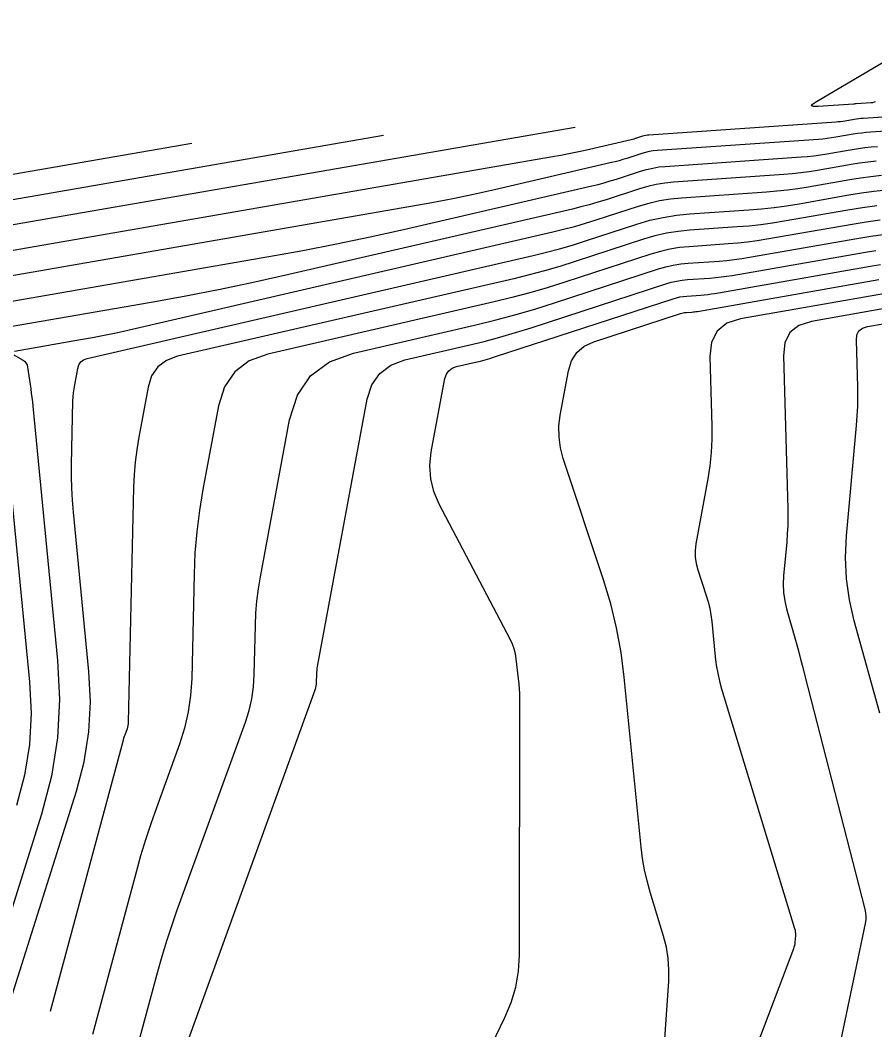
# Model space of a CAD drawing. Extents: x 1354696 to 1366163, y 660729 to 670380.
# Drawn here: x 1362591.2 to 1362651.6, y 664956 to 665027.3 of the extents above; entities that cross this region are included whole.
import ezdxf

# ---------------------------------------------------------------- set-up
doc = ezdxf.new("R2010")
doc.units = 0
doc.layers.add('R_Contours', color=7, linetype='Continuous')

msp = doc.modelspace()

# ---------------------------------------------------------------- linework, layer by layer
at = {"layer": 'R_Contours'}
for points in [[(1362651.669, 665021.541), (1362651.568, 665021.504), (1362651.464, 665021.479), (1362651.356, 665021.466), (1362650.296, 665021.396), (1362650.281, 665021.395), (1362650.265, 665021.393), (1362650.249, 665021.391), (1362650.234, 665021.388), (1362650.171, 665021.377), (1362650.156, 665021.375), (1362650.14, 665021.373), (1362650.124, 665021.371), (1362650.108, 665021.37), (1362647.607, 665021.197), (1362647.284, 665021.199), (1362647.157, 665021.261), (1362647.226, 665021.384), (1362647.493, 665021.568), (1362657.251, 665027.306)], [(1362574.863, 665008.303), (1362628.851, 665017.666), (1362629.432, 665017.771), (1362630.01, 665017.884), (1362630.588, 665018.005), (1362631.163, 665018.133), (1362634.399, 665018.881), (1362634.505, 665018.907), (1362634.61, 665018.935), (1362634.715, 665018.965), (1362634.819, 665018.998), (1362635.234, 665019.133), (1362635.338, 665019.164), (1362635.444, 665019.188), (1362635.551, 665019.205), (1362635.659, 665019.216), (1362648.879, 665020.127), (1362649.04, 665020.14), (1362649.201, 665020.157), (1362649.361, 665020.179), (1362649.521, 665020.205), (1362650.16, 665020.317), (1362650.32, 665020.342), (1362650.481, 665020.364), (1362650.642, 665020.381), (1362650.803, 665020.394), (1362661.649, 665021.113)], [(1362664.649, 665020.277), (1362651.31, 665019.392), (1362651.002, 665019.368), (1362650.696, 665019.335), (1362650.391, 665019.294), (1362650.087, 665019.245), (1362648.872, 665019.032), (1362648.567, 665018.983), (1362648.262, 665018.942), (1362647.956, 665018.909), (1362647.649, 665018.884), (1362636.238, 665018.097), (1362635.961, 665018.07), (1362635.688, 665018.025), (1362635.418, 665017.964), (1362635.151, 665017.886), (1362634.091, 665017.54), (1362633.825, 665017.457), (1362633.557, 665017.379), (1362633.288, 665017.307), (1362633.017, 665017.241), (1362624.746, 665015.331), (1362623.275, 665015.002), (1362621.8, 665014.693), (1362620.321, 665014.405), (1362618.837, 665014.137), (1362578.858, 665007.203)], [(1362572.542, 665003.933), (1362566.175, 665007.624), (1362564.833, 665008.598), (1362564.471, 665009.397), (1362565.087, 665010.021), (1362566.684, 665010.471), (1362616.905, 665019.18)], [(1362630.448, 665019.736), (1362570.867, 665009.403), (1362569.455, 665009.006), (1362568.909, 665008.454), (1362569.23, 665007.747), (1362570.417, 665006.885), (1362574.717, 665004.392)], [(1362571.701, 665002.453), (1362571.291, 665002.755), (1362570.694, 665003.181), (1362570.087, 665003.59), (1362569.469, 665003.983), (1362568.84, 665004.359), (1362560.913, 665008.954), (1362559.79, 665009.77), (1362559.486, 665010.438), (1362560.003, 665010.961), (1362561.338, 665011.337), (1362603.363, 665018.625)], [(1362583.183, 665006.161), (1362608.823, 665010.607), (1362611.209, 665011.038), (1362613.589, 665011.502), (1362615.963, 665011.999), (1362618.329, 665012.528), (1362631.635, 665015.602), (1362632.071, 665015.708), (1362632.504, 665015.823), (1362632.935, 665015.948), (1362633.362, 665016.082), (1362635.068, 665016.639), (1362635.497, 665016.765), (1362635.932, 665016.863), (1362636.372, 665016.935), (1362636.816, 665016.979), (1362646.419, 665017.641), (1362646.872, 665017.678), (1362647.323, 665017.727), (1362647.773, 665017.787), (1362648.222, 665017.86), (1362650.013, 665018.173), (1362650.462, 665018.246), (1362650.912, 665018.306), (1362651.363, 665018.354), (1362651.816, 665018.39)], [(1362651.724, 665017.341), (1362651.127, 665017.277), (1362650.533, 665017.197), (1362649.94, 665017.102), (1362647.572, 665016.687), (1362646.979, 665016.592), (1362646.384, 665016.511), (1362645.788, 665016.447), (1362645.189, 665016.398), (1362637.395, 665015.861), (1362636.782, 665015.799), (1362636.176, 665015.701), (1362635.577, 665015.565), (1362634.986, 665015.392), (1362632.634, 665014.625), (1362632.044, 665014.439), (1362631.451, 665014.267), (1362630.854, 665014.108), (1362630.253, 665013.962), (1362610.234, 665009.338), (1362607.812, 665008.796), (1362605.384, 665008.288), (1362602.948, 665007.813), (1362600.506, 665007.372), (1362586.85, 665005.004)], [(1362652.085, 665016.327), (1362651.343, 665016.248), (1362650.604, 665016.149), (1362649.866, 665016.03), (1362646.922, 665015.515), (1362646.185, 665015.396), (1362645.446, 665015.296), (1362644.704, 665015.216), (1362643.96, 665015.155), (1362637.974, 665014.742), (1362637.192, 665014.664), (1362636.42, 665014.539), (1362635.657, 665014.366), (1362634.903, 665014.145), (1362631.906, 665013.167), (1362631.154, 665012.931), (1362630.398, 665012.711), (1362629.637, 665012.509), (1362628.871, 665012.323), (1362598.847, 665005.387), (1362598.018, 665005.201), (1362597.187, 665005.027), (1362596.354, 665004.865), (1362595.518, 665004.714), (1362590.845, 665003.904)], [(1362590.541, 664957.981), (1362595.221, 664972.84), (1362595.764, 664974.919), (1362596.092, 664977.02), (1362596.204, 664979.144), (1362596.101, 664981.29), (1362595.001, 664992.554), (1362594.931, 664993.394), (1362594.887, 664994.235), (1362594.868, 664995.077), (1362594.875, 664995.919), (1362594.976, 665000.396), (1362594.988, 665000.687), (1362595.012, 665000.977), (1362595.048, 665001.266), (1362595.096, 665001.553), (1362595.309, 665002.7), (1362595.391, 665002.959), (1362595.531, 665003.163), (1362595.729, 665003.312), (1362595.984, 665003.405), (1362627.49, 665010.683), (1362628.42, 665010.909), (1362629.345, 665011.155), (1362630.264, 665011.422), (1362631.178, 665011.709), (1362634.82, 665012.898), (1362635.736, 665013.166), (1362636.664, 665013.376), (1362637.603, 665013.529), (1362638.553, 665013.624), (1362642.73, 665013.912), (1362643.62, 665013.985), (1362644.507, 665014.081), (1362645.391, 665014.2), (1362646.273, 665014.342), (1362649.793, 665014.958), (1362650.674, 665015.101), (1362651.559, 665015.219), (1362652.446, 665015.314)], [(1362651.774, 665014.19), (1362650.745, 665014.052), (1362649.719, 665013.887), (1362645.227, 665013.101), (1362644.399, 665012.967), (1362643.569, 665012.855), (1362642.737, 665012.765), (1362641.901, 665012.696), (1362638.555, 665012.466), (1362637.723, 665012.383), (1362636.901, 665012.249), (1362636.089, 665012.065), (1362635.287, 665011.83), (1362630.449, 665010.251), (1362629.374, 665009.913), (1362628.292, 665009.6), (1362627.203, 665009.31), (1362626.108, 665009.044), (1362602.361, 665003.558), (1362601.574, 665003.27), (1362600.964, 665002.812), (1362600.533, 665002.183), (1362600.279, 665001.384), (1362599.622, 664997.847), (1362599.475, 664996.96), (1362599.365, 664996.07), (1362599.29, 664995.177), (1362599.252, 664994.279), (1362598.878, 664977.707), (1362598.871, 664977.589), (1362598.854, 664977.473), (1362598.827, 664977.358), (1362598.792, 664977.246), (1362598.63, 664976.799), (1362598.59, 664976.687), (1362598.554, 664976.574), (1362598.519, 664976.461), (1362598.487, 664976.346), (1362593.372, 664957.275)], [(1362651.989, 665013.171), (1362651.004, 665013.039), (1362650.023, 665012.881), (1362643.998, 665011.827), (1362643.316, 665011.717), (1362642.632, 665011.624), (1362641.946, 665011.55), (1362641.258, 665011.494), (1362638.5, 665011.304), (1362637.815, 665011.235), (1362637.138, 665011.125), (1362636.469, 665010.973), (1362635.808, 665010.78), (1362629.721, 665008.793), (1362628.484, 665008.405), (1362627.239, 665008.044), (1362625.986, 665007.71), (1362624.726, 665007.404), (1362608.739, 665003.711), (1362607.419, 665003.229), (1362606.398, 665002.461), (1362605.675, 665001.408), (1362605.25, 665000.068), (1362604.148, 664994.14), (1362603.902, 664992.655), (1362603.717, 664991.164), (1362603.593, 664989.666), (1362603.528, 664988.162), (1362603.362, 664980.789), (1362603.287, 664979.604), (1362603.118, 664978.437), (1362602.854, 664977.288), (1362602.494, 664976.157), (1362600.867, 664971.667), (1362600.472, 664970.54), (1362600.102, 664969.406), (1362599.756, 664968.264), (1362599.434, 664967.115), (1362596.357, 664955.64)], [(1362599.639, 664955.116), (1362600.974, 664960.095), (1362601.277, 664961.178), (1362601.603, 664962.253), (1362601.952, 664963.321), (1362602.323, 664964.382), (1362607.152, 664977.702), (1362607.413, 664978.525), (1362607.605, 664979.36), (1362607.729, 664980.208), (1362607.783, 664981.069), (1362607.861, 664984.54), (1362607.898, 664985.405), (1362607.97, 664986.268), (1362608.076, 664987.126), (1362608.217, 664987.981), (1362610.281, 664999.075), (1362610.831, 665000.809), (1362611.766, 665002.172), (1362613.088, 665003.166), (1362614.796, 665003.79), (1362623.344, 665005.765), (1362624.769, 665006.111), (1362626.186, 665006.488), (1362627.594, 665006.896), (1362628.993, 665007.336), (1362636.328, 665009.73), (1362636.848, 665009.882), (1362637.374, 665010.001), (1362637.907, 665010.088), (1362638.446, 665010.141), (1362640.614, 665010.291), (1362641.156, 665010.335), (1362641.695, 665010.394), (1362642.233, 665010.466), (1362642.769, 665010.553), (1362650.494, 665011.905), (1362651.347, 665012.042), (1362652.203, 665012.157)], [(1362603.129, 664955.301), (1362612.085, 664980.006), (1362612.126, 664980.138), (1362612.157, 664980.271), (1362612.177, 664980.406), (1362612.185, 664980.543), (1362612.198, 664981.097), (1362612.204, 664981.235), (1362612.215, 664981.372), (1362612.232, 664981.509), (1362612.254, 664981.645), (1362615.767, 665000.53), (1362616.091, 665001.552), (1362616.642, 665002.355), (1362617.422, 665002.941), (1362618.428, 665003.309), (1362622.911, 665004.345), (1362624.028, 665004.616), (1362625.138, 665004.911), (1362626.242, 665005.231), (1362627.339, 665005.576), (1362636.849, 665008.679), (1362637.228, 665008.79), (1362637.611, 665008.877), (1362637.999, 665008.94), (1362638.391, 665008.979), (1362639.971, 665009.088), (1362640.365, 665009.121), (1362640.758, 665009.163), (1362641.15, 665009.216), (1362641.541, 665009.279), (1362650.965, 665010.928), (1362651.69, 665011.045)], [(1362622.695, 664951.073), (1362625.494, 664956.846), (1362625.937, 664957.905), (1362626.254, 664958.992), (1362626.445, 664960.108), (1362626.51, 664961.254), (1362626.543, 664979.365), (1362626.538, 664979.721), (1362626.523, 664980.075), (1362626.497, 664980.43), (1362626.46, 664980.783), (1362626.292, 664982.196), (1362626.235, 664982.544), (1362626.146, 664982.883), (1362626.027, 664983.212), (1362625.877, 664983.532), (1362620.851, 664993.106), (1362620.47, 664993.997), (1362620.25, 664994.912), (1362620.19, 664995.852), (1362620.291, 664996.815), (1362621.252, 665001.984), (1362621.351, 665002.294), (1362621.518, 665002.538), (1362621.755, 665002.716), (1362622.06, 665002.828), (1362623.421, 665003.142), (1362623.76, 665003.224), (1362624.097, 665003.314), (1362624.432, 665003.411), (1362624.765, 665003.516), (1362637.37, 665007.629), (1362637.607, 665007.699), (1362637.847, 665007.753), (1362638.091, 665007.793), (1362638.337, 665007.817), (1362639.327, 665007.886), (1362639.575, 665007.906), (1362639.821, 665007.933), (1362640.067, 665007.966), (1362640.312, 665008.005), (1362651.436, 665009.952), (1362652.032, 665010.048)], [(1362636.634, 664953.319), (1362637.06, 664959.406), (1362637.08, 664960.215), (1362637.027, 664961.015), (1362636.9, 664961.807), (1362636.7, 664962.591), (1362635.751, 664965.709), (1362635.533, 664966.493), (1362635.354, 664967.284), (1362635.215, 664968.083), (1362635.114, 664968.89), (1362633.917, 664980.895), (1362633.694, 664982.644), (1362633.376, 664984.373), (1362632.962, 664986.081), (1362632.453, 664987.769), (1362629.614, 664996.331), (1362629.414, 664997.088), (1362629.311, 664997.852), (1362629.306, 664998.623), (1362629.4, 664999.401), (1362629.97, 665002.525), (1362630.189, 665003.239), (1362630.561, 665003.82), (1362631.087, 665004.267), (1362631.765, 665004.58), (1362637.89, 665006.579), (1362637.987, 665006.607), (1362638.084, 665006.629), (1362638.183, 665006.645), (1362638.282, 665006.655), (1362638.684, 665006.683), (1362638.784, 665006.691), (1362638.884, 665006.702), (1362638.984, 665006.715), (1362639.083, 665006.731), (1362651.907, 665008.976)], [(1362652.379, 665008), (1362642.132, 665006.206), (1362641.159, 665005.894), (1362640.474, 665005.347), (1362640.076, 665004.566), (1362639.965, 665003.55), (1362640.106, 664998.632), (1362640.109, 664997.695), (1362640.062, 664996.762), (1362639.967, 664995.833), (1362639.823, 664994.908), (1362638.982, 664990.301), (1362638.926, 664989.836), (1362638.929, 664989.376), (1362638.99, 664988.92), (1362639.11, 664988.468), (1362639.707, 664986.667), (1362639.844, 664986.214), (1362639.955, 664985.756), (1362640.04, 664985.292), (1362640.1, 664984.823), (1362640.35, 664982.318), (1362640.421, 664981.746), (1362640.52, 664981.18), (1362640.646, 664980.619), (1362640.801, 664980.063), (1362645.955, 664963.127), (1362645.985, 664963.009), (1362646.004, 664962.891), (1362646.012, 664962.771), (1362646.009, 664962.649), (1362645.975, 664962.162), (1362645.962, 664962.041), (1362645.941, 664961.922), (1362645.911, 664961.805), (1362645.872, 664961.69), (1362643.285, 664954.861)], [(1362652.85, 665007.023), (1362647.141, 665006.024), (1362646.251, 665005.738), (1362645.624, 665005.238), (1362645.26, 665004.523), (1362645.158, 665003.593), (1362645.469, 664992.791), (1362645.477, 664992.197), (1362645.468, 664991.604), (1362645.44, 664991.011), (1362645.395, 664990.418), (1362645.18, 664988.049), (1362645.153, 664987.459), (1362645.18, 664986.874), (1362645.259, 664986.294), (1362645.392, 664985.719), (1362646.056, 664983.337), (1362646.218, 664982.749), (1362646.377, 664982.16), (1362646.534, 664981.57), (1362646.687, 664980.979), (1362650.919, 664964.508), (1362650.97, 664964.252), (1362650.991, 664963.994), (1362650.982, 664963.736), (1362650.943, 664963.477), (1362649.087, 664954.6)], [(1362651.983, 664978.349), (1362650.169, 664984.86), (1362649.826, 664986.343), (1362649.621, 664987.839), (1362649.553, 664989.348), (1362649.623, 664990.868), (1362650.331, 664998.665), (1362650.383, 664999.348), (1362650.414, 665000.032), (1362650.425, 665000.717), (1362650.416, 665001.403), (1362650.321, 665004.709), (1362650.36, 665005.071), (1362650.502, 665005.35), (1362650.747, 665005.546), (1362651.094, 665005.657), (1362653.321, 665006.047)], [(1362590.803, 665003.666), (1362591.414, 665003.312), (1362591.55, 665003.213), (1362591.655, 665003.092), (1362591.728, 665002.95), (1362591.769, 665002.786), (1362591.987, 665001.271), (1362592.03, 665000.96), (1362592.069, 665000.649), (1362592.105, 665000.337), (1362592.137, 665000.025), (1362593.891, 664982.079), (1362594.023, 664979.322), (1362593.879, 664976.593), (1362593.458, 664973.894), (1362592.759, 664971.223), (1362588.731, 664958.433)], [(1362590.625, 664993.667), (1362591.906, 664980.555), (1362592.013, 664978.337), (1362591.897, 664976.143), (1362591.558, 664973.971), (1362590.996, 664971.823)]]:
    msp.add_lwpolyline(points, dxfattribs=at)

doc.saveas('drawing.dxf')
